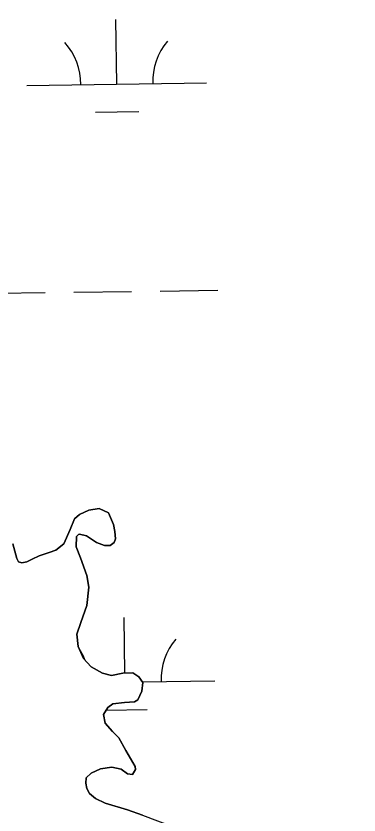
# Model space of a CAD drawing. Extents: x 3767014 to 3805179, y 361544 to 387384.
# Drawn here: x 3785674.2 to 3785865.2, y 367477.8 to 367922.3 of the extents above; entities that cross this region are included whole.
import ezdxf

# ---------------------------------------------------------------- set-up
doc = ezdxf.new("R2010")
doc.units = 0
for name, color, linetype in [('V-RIVR-EDGE', 7, 'Continuous'), ('V-TOPO-SHOR', 7, 'Continuous'), ('V-WETL-SWMP', 7, 'Continuous')]:
    doc.layers.add(name, color=color, linetype=linetype)

msp = doc.modelspace()

# ---------------------------------------------------------------- linework, layer by layer
at = {"layer": 'V-RIVR-EDGE'}
msp.add_spline([(3785266.865, 377529.211), (3785342.8, 377494.248), (3785391.258, 377467.439), (3785439.72, 377442.249), (3785475.246, 377418.707), (3785525.316, 377389.469), (3785575.383, 377359.422), (3785621.413, 377331.811), (3785722.351, 377269.288), (3785796.661, 377231.094), (3785852.385, 377199.415), (3785928.324, 377166.069), (3785964.678, 377149.804), (3786028.506, 377124.576), (3786060.018, 377113.175), (3786092.316, 377092.068), (3786117.34, 377073.405), (3786135.083, 377053.143), (3786154.458, 377039.347), (3786176.258, 377024.735), (3786206.946, 377006.867), (3786256.211, 376979.248), (3786328.098, 376942.677), (3786374.949, 376919.917), (3786491.265, 376862.208), (3786553.467, 376833.749), (3786619.713, 376805.279), (3786729.589, 376759.718), (3786796.656, 376736.099), (3786845.136, 376718.187), (3786867.767, 376712.469), (3787003.51, 376661.992), (3787089.16, 376631.048), (3787163.496, 376603.367), (3787230.559, 376578.13), (3787257.223, 376568.359), (3787300.044, 376551.27), (3787354.992, 376532.533), (3787409.127, 376512.181), (3787544.074, 376466.558), (3787612.756, 376442.126), (3787657.197, 376425.841), (3787730.724, 376398.162), (3787781.63, 376380.244), (3787834.96, 376361.511), (3787891.524, 376341.961), (3787940, 376322.432), (3787998.976, 376297.215), (3788050.697, 376281.721), (3788117.768, 376259.719), (3788176.757, 376240.164), (3788221.198, 376223.879), (3788259.981, 376209.226), (3788406.252, 376164.383), (3788541.215, 376125.23), (3788606.67, 376104.041), (3788679.39, 376077.173), (3788748.889, 376055.974), (3788871.693, 376005.528), (3788969.454, 375966.467), (3789047.013, 375933.926), (3789119.723, 375903.014), (3789155.253, 375881.09), (3789182.716, 375867.274), (3789214.225, 375854.256), (3789257.04, 375834.74), (3789281.286, 375828.21), (3789303.105, 375821.686), (3789328.955, 375809.491), (3789367.724, 375789.177), (3789414.577, 375767.225), (3789468.708, 375745.255), (3789509.105, 375728.981), (3789555.157, 375710.266), (3789585.849, 375694.015), (3789620.578, 375675.328), (3789681.97, 375646.062), (3789753.859, 375610.3), (3789792.633, 375591.603), (3789842.712, 375566.408), (3789897.64, 375539.584), (3789938.019, 375516.03), (3789968.727, 375506.25), (3790004.289, 375497.265), (3790030.972, 375494.773), (3790047.128, 375487.455), (3790077.007, 375469.589), (3790124.633, 375433.077), (3790192.442, 375382.768), (3790252.165, 375332.478), (3790290.91, 375302.459), (3790337.741, 375271.611), (3790406.357, 375220.491), (3790469.329, 375175.855), (3790570.248, 375106.054), (3790647.751, 375050.868), (3790691.367, 375028.115), (3790744.667, 374997.251), (3790806.838, 374955.852), (3790873.863, 374915.249), (3790932, 374877.903), (3791002.231, 374825.97), (3791052.265, 374782.175), (3791082.927, 374753.793), (3791131.331, 374705.149), (3791170.05, 374664.616), (3791192.631, 374638.681), (3791220.891, 374620.01), (3791288.67, 374557.569), (3791322.577, 374533.223), (3791362.944, 374504.817), (3791396.042, 374480.473), (3791434.785, 374449.645), (3791482.407, 374411.517), (3791534.052, 374365.291), (3791646.192, 374254.216), (3791707.514, 374196.644), (3791738.968, 374161.791), (3791773.65, 374123.694), (3791803.497, 374092.888), (3791829.321, 374070.18), (3791830.912, 374059.662), (3791837.316, 374032.958), (3791849.409, 374017.562), (3791884.123, 373992.405), (3791930.977, 373971.262), (3791954.393, 373955.838), (3791993.134, 373924.202), (3792026.979, 373874.785), (3792047.912, 373836.722), (3792063.186, 373799.482), (3792086.509, 373746.857), (3792112.249, 373690.181), (3792141.261, 373648.864), (3792158.993, 373624.558), (3792177.552, 373607.528), (3792214.702, 373586.409), (3792255.083, 373563.665), (3792301.119, 373538.48), (3792346.34, 373510.871), (3792382.671, 373485.71), (3792422.225, 373455.689), (3792479.537, 373411.875), (3792548.144, 373356.711), (3792619.168, 373298.307), (3792672.431, 373252.077), (3792709.534, 373212.357), (3792750.656, 373162.113), (3792839.385, 373068.08), (3792888.572, 373008.92), (3792945.027, 372945.699), (3792999.062, 372884.91), (3793053.898, 372820.884), (3793149.89, 372720.363), (3793208.761, 372653.092), (3793261.195, 372598.777), (3793315.232, 372538.796), (3793358.792, 372493.399), (3793409.592, 372432.618), (3793462.809, 372367.787), (3793498.283, 372323.219), (3793536.997, 372280.26), (3793578.124, 372232.443), (3793604.724, 372196.792), (3793668.438, 372125.466), (3793703.128, 372090.604), (3793760.41, 372034.66), (3793806.384, 371984.404), (3793839.438, 371942.268), (3793939.427, 371823.136), (3793981.333, 371763.186), (3794029.674, 371688.662), (3794050.609, 371651.408), (3794073.177, 371620.62), (3794178.796, 371488.535), (3794237.625, 371404.28), (3794268.243, 371358.106), (3794301.293, 371314.353), (3794332.724, 371269.794), (3794395.613, 371192), (3794429.476, 371149.862), (3794472.201, 371093.953), (3794523.788, 371024.274), (3794601.175, 370922.181), (3794640.679, 370871.942), (3794687.421, 370805.509), (3794733.389, 370752.828), (3794829.339, 370635.323), (3794895.463, 370557.521), (3794959.948, 370470.826), (3795013.158, 370403.569), (3795070.394, 370329.023), (3795159.854, 370203.448), (3795225.98, 370126.454), (3795296.13, 370041.363), (3795379.18, 369940.065), (3795459.001, 369841.201), (3795508.163, 369772.337), (3795554.103, 369708.333), (3795661.315, 369566.538), (3795715.338, 369500.897), (3795762.105, 369444.169), (3795798.366, 369390.703), (3795915.247, 369234.327), (3795963.601, 369165.465), (3796028.082, 369077.153), (3796043.387, 369052.853), (3796054.672, 369037.459), (3796077.242, 369007.48), (3796148.213, 368927.239), (3796183.677, 368878.627), (3796226.382, 368814.631), (3796275.531, 368740.105), (3796314.222, 368688.25), (3796353.714, 368633.158), (3796401.268, 368567.533), (3796456.873, 368487.33), (3796513.292, 368409.551), (3796545.533, 368365.8), (3796626.113, 368246.716), (3796670.449, 368188.377), (3796704.298, 368140.578), (3796751.041, 368074.145), (3796787.308, 368023.105), (3796838.907, 367958.278), (3796844.528, 367942.09), (3796845.295, 367925.104), (3796846.094, 367921.059), (3796852.559, 367919.425), (3796863.071, 367918.59), (3796875.166, 367904.003), (3796903.398, 367874.01), (3796931.629, 367844.017), (3796952.579, 367812.424), (3796982.392, 367767.87), (3797007.371, 367730.606), (3797037.194, 367690.095), (3797062.185, 367657.684), (3797075.869, 367631.77), (3797095.223, 367609.078), (3797126.665, 367569.372), (3797156.484, 367527.244), (3797212.099, 367451.085), (3797254.808, 367388.706), (3797302.183, 367327.228)], degree=3, dxfattribs=at)
at = {"layer": 'V-TOPO-SHOR'}
for points in [[(3785672.538, 367628.588), (3785674.77, 367620.515), (3785675.589, 367618.602), (3785677.441, 367618.164), (3785680.328, 367618.719), (3785683.195, 367620.144), (3785687.216, 367621.887), (3785692.78, 367623.767), (3785696.421, 367625.211), (3785700.886, 367628.61), (3785704.366, 367636.532), (3785706.733, 367642.494), (3785709.674, 367644.888), (3785714.837, 367647.434), (3785720.621, 367648.255), (3785725.806, 367645.867), (3785728.579, 367639.356), (3785729.255, 367635.598), (3785729.648, 367631.353), (3785728.829, 367629.301), (3785726.642, 367627.795), (3785723.547, 367627.717), (3785719.054, 367629.446), (3785713.547, 367633.083), (3785709.557, 367633.952), (3785709.076, 367633.843), (3785707.941, 367632.751), (3785707.794, 367627.04), (3785710.075, 367620.808), (3785713.702, 367611.028), (3785714.831, 367604.573), (3785713.729, 367594.29), (3785710.286, 367584.82), (3785708.027, 367578.379), (3785708.873, 367571.533), (3785711.749, 367564.83), (3785716.119, 367560.197), (3785722.398, 367556.676), (3785727.461, 367555.448), (3785733.717, 367556.664), (3785739.227, 367556.898), (3785742.669, 367554.661), (3785744.779, 367551.522), (3785744.218, 367546.766), (3785742.02, 367541.777)], [(3785742.02, 367541.777), (3785740.111, 367540.665), (3785734.606, 367540.337), (3785728.235, 367539.696), (3785725.29, 367537.591), (3785722.968, 367533.663), (3785723.86, 367528.848), (3785727.94, 367524.207), (3785731.51, 367520.718), (3785735.458, 367513.654), (3785740.611, 367504.784), (3785740.845, 367503.146), (3785739.077, 367500.295), (3785736.263, 367500.614), (3785732.716, 367503.236), (3785727.657, 367504.368), (3785721.292, 367503.533), (3785716.033, 367500.985), (3785713.389, 367498.405), (3785713.074, 367495.494), (3785713.629, 367492.605), (3785715.247, 367489.742), (3785718.413, 367486.917), (3785723.891, 367484.441), (3785736.275, 367480.587), (3785744.568, 367477.792), (3785761.368, 367471.338)]]:
    msp.add_lwpolyline(points, dxfattribs=at)
at = {"layer": 'V-WETL-SWMP'}
for p, q in [((3785730.333, 367884.397), (3785729.833, 367920.394)), ((3785680.338, 367883.702), (3785780.328, 367885.091)), ((3785718.549, 367868.801), (3785742.546, 367869.134)), ((3785658.536, 367767.956), (3785690.533, 367768.401)), ((3785706.531, 367768.623), (3785738.528, 367769.068)), ((3785754.526, 367769.29), (3785786.523, 367769.734)), ((3785720.621, 367648.254), (3785714.836, 367647.434)), ((3785725.807, 367645.866), (3785720.621, 367648.254)), ((3785709.674, 367644.888), (3785706.734, 367642.493)), ((3785714.836, 367647.434), (3785709.674, 367644.888)), ((3785728.58, 367639.356), (3785725.807, 367645.866)), ((3785706.734, 367642.493), (3785704.366, 367636.533)), ((3785729.254, 367635.599), (3785728.58, 367639.356)), ((3785704.366, 367636.533), (3785700.885, 367628.61)), ((3785729.649, 367631.352), (3785729.254, 367635.599)), ((3785707.793, 367627.039), (3785707.942, 367632.751)), ((3785707.942, 367632.751), (3785709.076, 367633.843)), ((3785709.076, 367633.843), (3785709.557, 367633.952)), ((3785709.557, 367633.952), (3785713.546, 367633.083)), ((3785713.546, 367633.083), (3785719.053, 367629.446)), ((3785728.829, 367629.3), (3785729.649, 367631.352)), ((3785674.769, 367620.515), (3785672.538, 367628.587)), ((3785700.885, 367628.61), (3785696.422, 367625.21)), ((3785710.076, 367620.807), (3785707.793, 367627.039)), ((3785719.053, 367629.446), (3785723.547, 367627.718)), ((3785723.547, 367627.718), (3785726.641, 367627.795)), ((3785726.641, 367627.795), (3785728.829, 367629.3)), ((3785687.216, 367621.887), (3785683.196, 367620.143)), ((3785692.781, 367623.766), (3785687.216, 367621.887)), ((3785696.422, 367625.21), (3785692.781, 367623.766)), ((3785675.59, 367618.601), (3785674.769, 367620.515)), ((3785677.44, 367618.163), (3785675.59, 367618.601)), ((3785680.328, 367618.718), (3785677.44, 367618.163)), ((3785683.196, 367620.143), (3785680.328, 367618.718)), ((3785713.703, 367611.028), (3785710.076, 367620.807)), ((3785714.83, 367604.574), (3785713.703, 367611.028)), ((3785713.73, 367594.291), (3785714.83, 367604.574)), ((3785710.287, 367584.821), (3785713.73, 367594.291)), ((3785734.885, 367556.714), (3785734.454, 367587.751)), ((3785708.027, 367578.38), (3785710.287, 367584.821)), ((3785708.874, 367571.532), (3785708.027, 367578.38)), ((3785711.748, 367564.83), (3785708.874, 367571.532)), ((3785716.12, 367560.197), (3785711.748, 367564.83)), ((3785722.399, 367556.676), (3785716.12, 367560.197)), ((3785727.46, 367555.447), (3785722.399, 367556.676)), ((3785733.718, 367556.665), (3785727.46, 367555.447)), ((3785739.227, 367556.898), (3785733.718, 367556.665)), ((3785742.669, 367554.661), (3785739.227, 367556.898)), ((3785744.778, 367551.521), (3785742.669, 367554.661)), ((3785744.218, 367546.766), (3785744.778, 367551.521)), ((3785744.532, 367551.887), (3785784.949, 367552.449)), ((3785742.02, 367541.777), (3785744.218, 367546.766)), ((3785740.112, 367540.666), (3785742.02, 367541.777)), ((3785722.967, 367533.664), (3785725.289, 367537.591)), ((3785725.289, 367537.591), (3785728.236, 367539.696)), ((3785728.236, 367539.696), (3785734.606, 367540.337)), ((3785734.606, 367540.337), (3785740.112, 367540.666)), ((3785723.86, 367528.848), (3785722.967, 367533.664)), ((3785724.452, 367536.176), (3785747.167, 367536.491)), ((3785727.941, 367524.208), (3785723.86, 367528.848)), ((3785731.51, 367520.717), (3785727.941, 367524.208)), ((3785735.458, 367513.655), (3785731.51, 367520.717)), ((3785740.611, 367504.784), (3785735.458, 367513.655)), ((3785716.034, 367500.985), (3785721.292, 367503.533)), ((3785721.292, 367503.533), (3785727.657, 367504.368)), ((3785727.657, 367504.368), (3785732.716, 367503.235)), ((3785732.716, 367503.235), (3785736.264, 367500.614)), ((3785739.077, 367500.296), (3785740.845, 367503.145)), ((3785740.845, 367503.145), (3785740.611, 367504.784)), ((3785713.074, 367495.494), (3785713.389, 367498.404)), ((3785713.389, 367498.404), (3785716.034, 367500.985)), ((3785736.264, 367500.614), (3785739.077, 367500.296)), ((3785713.629, 367492.605), (3785713.074, 367495.494)), ((3785715.247, 367489.742), (3785713.629, 367492.605)), ((3785718.413, 367486.918), (3785715.247, 367489.742)), ((3785723.892, 367484.441), (3785718.413, 367486.918)), ((3785736.275, 367480.587), (3785723.892, 367484.441)), ((3785744.567, 367477.792), (3785736.275, 367480.587))]:
    msp.add_line(p, q, dxfattribs=at)
for centre, start, end in [((3785675.089, 367884.104), 0.02404, 41.5677), ((3785785.564, 367885.639), 140.02403, 181.56769), ((3785790.185, 367552.996), 140.02403, 181.56769), ((3785679.71, 367551.462), 20.47312, 33.18358)]:
    msp.add_arc(centre, 35.246, start, end, dxfattribs=at)

doc.saveas('drawing.dxf')
